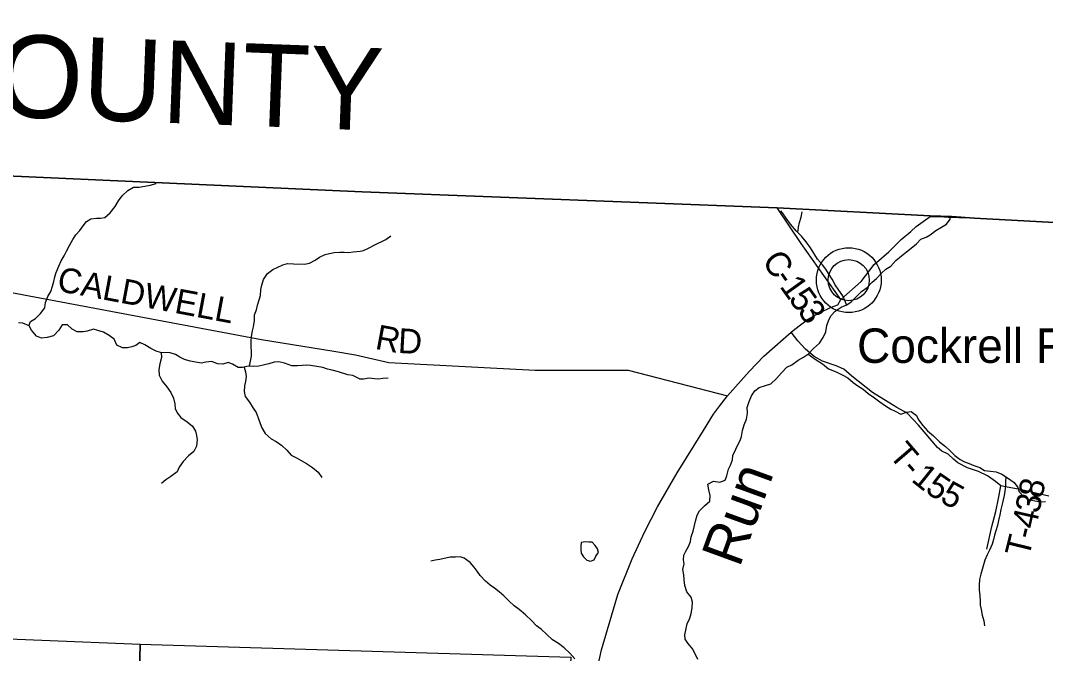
# Model space of a CAD drawing. Extents: x 1624196 to 2029251, y 146837 to 440034.
# Drawn here: x 1822196 to 1834622, y 343059 to 350726 of the extents above; entities that cross this region are included whole.
import ezdxf

# ---------------------------------------------------------------- set-up
doc = ezdxf.new("R2010")
doc.units = 0
for name, color, linetype in [('GM_X_Adjacent_County', 7, 'Continuous'), ('GM_X_Adjacent_County_Text', 7, 'Continuous'), ('GM_X_County', 7, 'Continuous'), ('GM_X_County_Road', 7, 'Continuous'), ('GM_X_County_Road_Text', 7, 'Continuous'), ('GM_X_Minor_Lake', 7, 'Continuous'), ('GM_X_Minor_River', 7, 'Continuous'), ('GM_X_Minor_River_Text', 7, 'Continuous'), ('GM_X_Section', 7, 'Continuous'), ('GM_X_Township', 7, 'Continuous'), ('GM_X_Township_Road', 7, 'Continuous'), ('GM_X_Township_Road_Text', 7, 'Continuous'), ('GM_X_Unincorporated', 7, 'Continuous'), ('GM_X_Unincorporated_Location', 7, 'Continuous'), ('GM_X_Unincorporated_Text', 7, 'Continuous')]:
    doc.layers.add(name, color=color, linetype=linetype)

msp = doc.modelspace()

# ---------------------------------------------------------------- linework, layer by layer
at = {"layer": 'GM_X_Adjacent_County'}
msp.add_lwpolyline([(1858312, 346913), (1856863, 346996), (1854820, 347140), (1849999, 347391), (1848416, 347480), (1846968, 347563), (1845155, 347665), (1844797, 347685), (1838968, 348044), (1835528, 348231), (1834882, 348273), (1833762, 348331), (1833481, 348350), (1833224, 348359), (1831370, 348458), (1826336, 348649), (1819510, 348957)], dxfattribs=at)
at = {"layer": 'GM_X_County'}
msp.add_lwpolyline([(1819510, 348957), (1826336, 348649), (1831370, 348458), (1833224, 348359), (1833481, 348350), (1833762, 348331), (1834882, 348273), (1835528, 348231), (1838968, 348044), (1844797, 347685), (1845155, 347665), (1846968, 347563), (1848416, 347480), (1849999, 347391), (1854820, 347140), (1856863, 346996), (1858312, 346913)], dxfattribs=at)
at = {"layer": 'GM_X_County_Road'}
for points in [[(1832139, 347345), (1831659, 348023), (1831370, 348458)], [(1829200, 342917), (1829241, 343102), (1829436, 343775), (1829611, 344207), (1829764, 344538), (1829919, 344835), (1830157, 345249), (1830475, 345760), (1830599, 345958), (1830668, 346055), (1830765, 346181), (1831029, 346476), (1831207, 346659), (1831440, 346865), (1831539, 346949), (1831582, 346986), (1831736, 347106), (1831881, 347185), (1832014, 347251), (1832104, 347281), (1832139, 347345), (1832389, 347566), (1832546, 347769), (1832722, 347922), (1832874, 348073), (1832988, 348170), (1833055, 348230), (1833222, 348353)], [(1819720, 347900), (1819842, 347915), (1820039, 347871), (1820216, 347815), (1820429, 347745), (1820701, 347716), (1821106, 347691), (1821442, 347616), (1821956, 347454), (1825118, 346864), (1825995, 346720), (1826258, 346675), (1826661, 346584), (1828436, 346492), (1829564, 346490), (1830765, 346181)]]:
    msp.add_lwpolyline(points, dxfattribs=at)
at = {"layer": 'GM_X_Minor_Lake'}
for points in [[(1828992, 344404), (1828988, 344360), (1828988, 344318), (1828993, 344276), (1829021, 344230), (1829063, 344190), (1829105, 344176), (1829151, 344193), (1829172, 344237), (1829190, 344264)], [(1829190, 344264), (1829202, 344281), (1829192, 344325), (1829164, 344368), (1829126, 344406), (1829084, 344408), (1829040, 344412), (1828992, 344404)]]:
    msp.add_lwpolyline(points, dxfattribs=at)
at = {"layer": 'GM_X_Minor_River'}
for points in [[(1822297, 347028), (1822317, 347080), (1822379, 347116), (1822440, 347178), (1822489, 347247), (1822497, 347311), (1822526, 347383), (1822562, 347443), (1822585, 347509), (1822599, 347565), (1822612, 347621), (1822626, 347673), (1822659, 347749), (1822690, 347817), (1822724, 347877), (1822755, 347932), (1822789, 348002), (1822832, 348072), (1822867, 348128), (1822913, 348184), (1822956, 348239), (1822994, 348291), (1823049, 348323), (1823117, 348330), (1823167, 348330), (1823219, 348341), (1823281, 348397), (1823342, 348473), (1823385, 348540), (1823429, 348604), (1823496, 348666), (1823565, 348707), (1823633, 348707), (1823703, 348718), (1823767, 348732), (1823841, 348750)], [(1830226, 344077), (1830241, 344143), (1830235, 344194), (1830237, 344250), (1830263, 344300), (1830295, 344354), (1830318, 344414), (1830328, 344470), (1830350, 344540), (1830368, 344608), (1830378, 344660), (1830399, 344734), (1830429, 344788), (1830489, 344848), (1830553, 344904), (1830557, 344974), (1830542, 345042), (1830530, 345110), (1830596, 345148), (1830674, 345134), (1830738, 345160), (1830758, 345212), (1830781, 345290), (1830805, 345340), (1830829, 345406), (1830833, 345456), (1830868, 345532), (1830892, 345586), (1830920, 345638), (1830938, 345688), (1830948, 345758), (1830969, 345830), (1830999, 345898), (1831009, 345968), (1831005, 346038), (1831029, 346110), (1831058, 346178), (1831098, 346240), (1831152, 346282), (1831226, 346306), (1831294, 346324), (1831359, 346388), (1831421, 346459), (1831485, 346525), (1831547, 346557), (1831622, 346611), (1831688, 346647), (1831750, 346687), (1831810, 346755), (1831881, 346819), (1831925, 346887), (1831959, 346953), (1831971, 347031), (1831996, 347101), (1832022, 347153), (1832074, 347205), (1832146, 347252), (1832215, 347284), (1832265, 347320), (1832329, 347384), (1832391, 347442), (1832461, 347494), (1832522, 347558), (1832574, 347602), (1832632, 347666), (1832688, 347715), (1832749, 347751), (1832809, 347819), (1832875, 347877), (1832937, 347925), (1832994, 347969), (1833060, 348021), (1833112, 348079), (1833174, 348103), (1833224, 348130), (1833291, 348182), (1833361, 348224), (1833421, 348258), (1833467, 348318), (1833466, 348330)], [(1832210, 347282), (1832195, 347326), (1832165, 347393), (1832115, 347461), (1832071, 347525), (1832035, 347592), (1831993, 347662), (1831961, 347714), (1831920, 347768), (1831860, 347837), (1831772, 347973), (1831722, 348045), (1831664, 348114), (1831600, 348180), (1831531, 348261), (1831479, 348333), (1831433, 348397), (1831412, 348422)], [(1831620, 348160), (1831629, 348222), (1831641, 348278), (1831659, 348344), (1831672, 348410)], [(1826315, 347932), (1826355, 347942), (1826423, 347974), (1826484, 348006), (1826624, 348073), (1826686, 348117)], [(1824971, 346539), (1824996, 346659), (1824997, 346709), (1824991, 346780), (1824994, 346842), (1824996, 346898), (1825009, 346966), (1825019, 347016), (1825032, 347092), (1825033, 347160), (1825055, 347222), (1825068, 347276), (1825090, 347342), (1825107, 347394), (1825111, 347468), (1825122, 347520), (1825140, 347588), (1825189, 347660), (1825256, 347711), (1825306, 347735), (1825378, 347766), (1825432, 347782), (1825504, 347777), (1825639, 347776), (1825699, 347788), (1825769, 347823), (1825822, 347861), (1825890, 347890), (1825942, 347902), (1825998, 347916), (1826068, 347919), (1826118, 347919), (1826176, 347916), (1826227, 347924), (1826315, 347932)], [(1826306, 346385), (1826226, 346425), (1826165, 346435), (1826050, 346472), (1825976, 346491), (1825916, 346503), (1825862, 346524), (1825790, 346535), (1825712, 346547), (1825660, 346550), (1825610, 346548), (1825554, 346545), (1825486, 346543), (1825398, 346574), (1825328, 346593), (1825272, 346587), (1825206, 346569), (1825155, 346556), (1825087, 346540), (1825019, 346537), (1824957, 346539), (1824885, 346524), (1824833, 346524), (1824765, 346563), (1824713, 346582), (1824649, 346562), (1824585, 346567), (1824517, 346595), (1824441, 346586), (1824385, 346576), (1824321, 346587), (1824251, 346601), (1824183, 346620), (1824127, 346649), (1824073, 346679), (1824009, 346702), (1823891, 346703), (1823839, 346719), (1823774, 346754), (1823702, 346796), (1823644, 346825), (1823594, 346789), (1823544, 346772), (1823493, 346760), (1823431, 346763), (1823364, 346795), (1823332, 346866), (1823272, 346912), (1823201, 346951), (1823133, 346973), (1823079, 346988), (1823005, 346964), (1822954, 346955), (1822882, 346953), (1822823, 346986), (1822767, 347039), (1822699, 347041), (1822660, 346975), (1822594, 346906), (1822517, 346888), (1822449, 346877), (1822389, 346903), (1822330, 346976), (1822300, 347026), (1822225, 347061), (1822173, 347066)], [(1823901, 346703), (1823903, 346646), (1823886, 346568), (1823873, 346498), (1823875, 346432), (1823914, 346358), (1823970, 346289), (1824017, 346219), (1824049, 346152), (1824066, 346082), (1824072, 346028), (1824093, 345974), (1824141, 345919), (1824218, 345866), (1824280, 345814), (1824317, 345751), (1824329, 345699), (1824337, 345647), (1824328, 345569), (1824297, 345505), (1824233, 345451), (1824168, 345386), (1824119, 345316), (1824095, 345258), (1824020, 345203), (1823958, 345161), (1823905, 345117)], [(1831748, 346685), (1831772, 346665), (1831842, 346616), (1831918, 346568), (1831990, 346508), (1832042, 346485), (1832094, 346467), (1832158, 346435), (1832226, 346397), (1832292, 346340), (1832346, 346300), (1832410, 346262), (1832474, 346209), (1832548, 346155), (1832615, 346109), (1832681, 346058), (1832747, 346020), (1832799, 345994), (1832869, 345958), (1832937, 345981), (1832992, 345989), (1833058, 345941), (1833083, 345891), (1833135, 345820), (1833191, 345756), (1833263, 345694), (1833337, 345623), (1833409, 345567), (1833463, 345519), (1833521, 345458), (1833589, 345410), (1833641, 345380), (1833695, 345360), (1833755, 345335), (1833827, 345311), (1833883, 345275), (1833955, 345267), (1834025, 345260), (1834093, 345230), (1834163, 345188), (1834241, 345129), (1834288, 345071), (1834302, 345017), (1834360, 344955), (1834422, 344924), (1834494, 344906), (1834562, 344896), (1834622, 344898)], [(1824909, 346529), (1824924, 346470), (1824930, 346413), (1824923, 346353), (1824911, 346299), (1824908, 346233), (1824918, 346173), (1824973, 346102), (1825015, 346032), (1825052, 345978), (1825076, 345913), (1825101, 345843), (1825121, 345793), (1825160, 345724), (1825236, 345659), (1825297, 345625), (1825365, 345578), (1825423, 345522), (1825476, 345463), (1825542, 345428), (1825600, 345398), (1825663, 345359), (1825735, 345311), (1825803, 345254), (1825850, 345192)], [(1826306, 346385), (1826352, 346385), (1826421, 346399), (1826487, 346391), (1826537, 346386), (1826587, 346394), (1826653, 346398)], [(1834144, 345199), (1834137, 345158), (1834136, 345088), (1834130, 345023), (1834122, 344973), (1834110, 344919), (1834098, 344869), (1834081, 344803), (1834067, 344737), (1834053, 344669), (1834039, 344611), (1834019, 344543), (1834004, 344493), (1833992, 344441), (1833976, 344385), (1833944, 344311), (1833913, 344255), (1833885, 344191), (1833853, 344075), (1833837, 344019), (1833822, 343953), (1833820, 343885), (1833820, 343830), (1833828, 343758), (1833830, 343698), (1833832, 343646), (1833843, 343590), (1833855, 343524), (1833873, 343454), (1833883, 343392)], [(1828917, 342994), (1828854, 343063), (1828788, 343129), (1828720, 343179), (1828646, 343224), (1828578, 343290), (1828508, 343352), (1828450, 343394), (1828394, 343455), (1828316, 343529), (1828242, 343590), (1828182, 343636), (1828119, 343694), (1828055, 343758), (1827997, 343805), (1827943, 343849), (1827891, 343885), (1827835, 343934), (1827769, 344004), (1827731, 344054), (1827695, 344106), (1827647, 344159), (1827575, 344215), (1827525, 344229), (1827471, 344225), (1827403, 344226), (1827279, 344198), (1827223, 344188), (1827171, 344176)], [(1830407, 342987), (1830346, 343111), (1830286, 343182), (1830252, 343234), (1830250, 343284), (1830264, 343362), (1830278, 343416), (1830309, 343488), (1830327, 343544), (1830337, 343612), (1830341, 343680), (1830327, 343742), (1830274, 343805), (1830248, 343881), (1830240, 343949), (1830238, 344013), (1830226, 344077)]]:
    msp.add_lwpolyline(points, dxfattribs=at)
at = {"layer": 'GM_X_Section'}
msp.add_lwpolyline([(1817682, 343415), (1823648, 343172), (1823522, 337702), (1818241, 337789)], dxfattribs=at)
msp.add_lwpolyline([(1828867, 343014), (1828579, 337605), (1823522, 337702), (1823648, 343172)], close=True, dxfattribs=at)
at = {"layer": 'GM_X_Township'}
msp.add_lwpolyline([(1819510, 348957), (1826336, 348649), (1831370, 348458), (1833224, 348359), (1833481, 348350), (1833762, 348331), (1834882, 348273), (1835528, 348231), (1838968, 348044), (1838323, 339308), (1838119, 337181), (1838010, 335312), (1837808, 331854), (1835788, 331933), (1835691, 330125), (1835538, 327819)], dxfattribs=at)
at = {"layer": 'GM_X_Township_Road'}
for points in [[(1833222, 348353), (1833333, 348351), (1833444, 348345), (1833570, 348338), (1833761, 348335)], [(1834663, 344964), (1834468, 345007), (1834316, 345046), (1834159, 345074), (1834079, 345089), (1834016, 345142), (1833918, 345209), (1833809, 345263), (1833678, 345307), (1833561, 345367), (1833508, 345413), (1833443, 345472), (1833365, 345508), (1833314, 345554), (1833083, 345825), (1832946, 345969), (1832819, 346039), (1832526, 346221), (1832276, 346417), (1832179, 346502), (1832086, 346543), (1831917, 346600), (1831818, 346655), (1831712, 346745), (1831618, 346846), (1831539, 346949)], [(1833909, 344324), (1833973, 344598), (1834022, 344779), (1834055, 344958), (1834079, 345089)]]:
    msp.add_lwpolyline(points, dxfattribs=at)
at = {"layer": 'GM_X_Unincorporated'}
for radius in [393, 249]:
    msp.add_circle((1832237, 347581), radius, dxfattribs=at)
at = {"layer": 'GM_X_Unincorporated_Location'}
msp.add_line((1832237, 347581), (1832237, 347581), dxfattribs=at)

# ---------------------------------------------------------------- texts
at = {"layer": 'GM_X_Adjacent_County_Text'}
msp.add_text('PIKE COUNTY', height=1000, rotation=357.8378, dxfattribs=at).set_placement((1817514, 349731))
at = {"layer": 'GM_X_County_Road_Text'}
for s, rotation, p in [('C', 304.7423, (1831176, 347812)), ('CALDWELL', 349.4494, (1822627, 347452)), ('1', 305.6534, (1831391, 347505)), ('-', 305.5114, (1831319, 347606)), ('5', 305.7055, (1831499, 347355)), ('3', 305.7123, (1831607, 347205)), ('R', 349.4892, (1826484, 346750)), ('D', 356.8202, (1826767, 346700))]:
    msp.add_text(s, height=300, rotation=rotation, dxfattribs=at).set_placement(p)
at = {"layer": 'GM_X_Minor_River_Text'}
msp.add_text('Run', height=499.9, rotation=69.9954, dxfattribs=at).set_placement((1830912, 344089))
at = {"layer": 'GM_X_Township_Road_Text'}
for s, rotation, p in [('T', 310.5925, (1832712, 345458)), ('-', 311.6005, (1832862, 345283)), ('1', 321.2055, (1832983, 345153)), ('5', 325.9639, (1833149, 345021)), ('5', 331.4411, (1833329, 344902)), ('8', 77.8624, (1834580, 344926)), ('3', 79.3428, (1834546, 344746)), ('4', 77.415, (1834503, 344555)), ('T', 76.1165, (1834419, 344210)), ('-', 76.2937, (1834473, 344429))]:
    msp.add_text(s, height=300, rotation=rotation, dxfattribs=at).set_placement(p)
at = {"layer": 'GM_X_Unincorporated_Text'}
msp.add_text('Cockrell Run', height=417, rotation=0, dxfattribs=at).set_placement((1832338, 346579))

doc.saveas('drawing.dxf')
